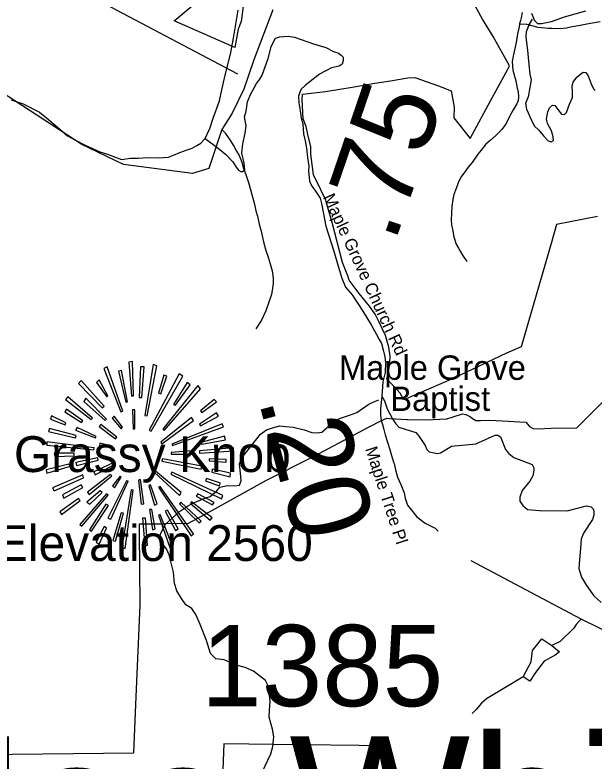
# Model space of a CAD drawing. Extents: x 1159738 to 1321356, y 736314 to 882035.
# Drawn here: x 1191346 to 1194904, y 829714 to 834300 of the extents above; entities that cross this region are included whole.
import ezdxf

# ---------------------------------------------------------------- set-up
doc = ezdxf.new("R2010")
doc.units = 0
for name, color, linetype in [('Exist Boundary Land Use Forest National US Forest Service', 7, 'Continuous'), ('Exist Cultural Church Label', 7, 'Continuous'), ('Exist Geographical Mountain Summit CELL', 7, 'Continuous'), ('Exist Geographical Mountain Summit Elevation Number Label', 7, 'Continuous'), ('Exist Geographical Mountain Summit Label', 7, 'Continuous'), ('Exist Hydrographic Misc Water Feature', 7, 'Continuous'), ('Exist Road Non-System Type 51', 7, 'Continuous'), ('Exist Road Primary NC Unpaved Attributed', 7, 'Continuous'), ('Exist Road Secondary Mileage Hundredths English Label', 7, 'Continuous'), ('Exist Road Secondary Type 41 Attributed', 7, 'Continuous'), ('Exist Road Secondary Type 51 Label', 7, 'Continuous'), ('Exist Road Secondary Type 51 Number Label', 7, 'Continuous')]:
    doc.layers.add(name, color=color, linetype=linetype)

msp = doc.modelspace()

# ---------------------------------------------------------------- linework, layer by layer
at = {"layer": 'Exist Boundary Land Use Forest National US Forest Service'}
for points in [[(1194925.3, 833060.1), (1194674.3, 833012.1), (1194641.3, 832895.1), (1194455.3, 832260.1), (1194366.4, 832220.1), (1194038.4, 832065.1), (1193736.3, 831933.1), (1193713.4, 831974.1), (1193672.4, 832021.1), (1193630.4, 832062.1), (1193643.3, 832120.1), (1193648.4, 832164.1), (1193651.3, 832202.1), (1193643.3, 832258.1), (1193623.4, 832329.1), (1193579.4, 832420.1), (1193558.3, 832460.1), (1193524.4, 832509.1), (1193460.3, 832587.1), (1193400.4, 832669.1), (1193391.3, 832697.1), (1193359.3, 832778.1), (1193295.4, 833024.1), (1193263.4, 833137.1), (1193255.4, 833161.1), (1193225.7, 833223.9), (1193181.4, 833317.1), (1193163.4, 833443.1), (1193164.3, 833491.1), (1193148.3, 833554.1), (1193135.3, 833614.1), (1193117.4, 833661.1), (1193110.4, 833777.1), (1193113.4, 833813.1), (1193253.3, 833829.1), (1193430.4, 833858.1), (1193557.3, 833881.1), (1193653.4, 833894.1), (1193760.3, 833913.1), (1193802.4, 833916.1), (1193948.4, 833864.1), (1194026.4, 833834.1), (1194045.3, 833732.1), (1194043.4, 833668.1), (1194142.3, 833541.1), (1194268.3, 833772.1), (1194361.3, 833943.1), (1194373.3, 833963.1), (1194384.4, 833987.1), (1194283.4, 834167.1), (1194218.4, 834273.1), (1194117.4, 834458.1)], [(1192747.4, 834353.1), (1192735.4, 834259.1), (1192717.3, 834212.1), (1192696.4, 834100.2), (1192325.4, 834264.1), (1192435.4, 834356.1)], [(1194798.4, 831761.1), (1194851.4, 831815.1), (1194965.4, 831930.1)], [(1191142.2, 829753.3), (1192077.4, 829765), (1192089.4, 830061.1), (1192115.4, 830673.1), (1192111.7, 831125.2), (1192111.4, 831171.1), (1192254.6, 831173), (1192271.1, 831173.2), (1192413.3, 831175.1), (1192541.4, 831246.1), (1192892.3, 831440.1), (1193181.4, 831586.1), (1193522.4, 831769.1), (1193598.3, 831806.1), (1193631.3, 831822.1), (1193647.3, 831820.1), (1193755, 831813.4), (1193759.4, 831813.1), (1193873.4, 831812.1), (1193999.4, 831818.1), (1194039.4, 831829.1), (1194096.4, 831848.1), (1194113.7, 831843.8), (1194116.4, 831843.1), (1194144.4, 831830.1), (1194157.4, 831820.1), (1194177.4, 831807.1), (1194205.4, 831807.1), (1194257.4, 831809.1), (1194303.4, 831806.1), (1194485.4, 831797.1), (1194508.4, 831770.1), (1194530.4, 831758.1), (1194562.4, 831755.1), (1194638.4, 831759.1), (1194798.4, 831761.1)], [(1193625.1, 829179.4), (1193634, 829721), (1193635.3, 829807.1), (1192936.7, 829816.1), (1192629.4, 829820), (1192590.1, 828809.1)]]:
    msp.add_lwpolyline(points, dxfattribs=at)
at = {"layer": 'Exist Geographical Mountain Summit CELL'}
for points in [[(1192046, 832165.1), (1192062.2, 831957.1), (1192075, 831958.7), (1192069.4, 832169.4)], [(1192158, 831835.1), (1192217.6, 832143.3), (1192195.6, 832150.5), (1192144.8, 831838.1)], [(1191891.7, 832127.4), (1191996.5, 831859.9), (1192008.2, 831864.1), (1191912.2, 832137.5)], [(1192027.1, 831919.5), (1192037.2, 831922.4), (1192001, 832114.1), (1191983.5, 832109.8)], [(1192110.1, 831948.7), (1192125.8, 831948.7), (1192140.4, 832137.5), (1192118.6, 832137.5)], [(1191848.2, 832040.1), (1191910.6, 831953), (1191918, 831958.7), (1191864.3, 832056.1)], [(1192171, 831747.9), (1192182.6, 831740.7), (1192377.3, 832079.2), (1192355.5, 832093.9)], [(1192228.9, 831976), (1192242.2, 831971.6), (1192280, 832079.2), (1192261.1, 832086.4)], [(1191737.8, 832034.4), (1191881.6, 831884.6), (1191894.9, 831894.7), (1191754, 832053.3)], [(1192255.2, 831753.7), (1192264, 831745), (1192486.4, 832002.2), (1192470.4, 832021.2)], [(1192405, 832040.1), (1192320.7, 831906.4), (1192332.4, 831901.9), (1192422.3, 832027.1)], [(1191656.4, 831935.4), (1191814.8, 831813.3), (1191823.6, 831822.1), (1191671, 831953)], [(1191769.7, 831923.7), (1191900.5, 831807.5), (1191909.4, 831816.2), (1191781.4, 831944.2)], [(1192486.4, 831865.7), (1192493.7, 831855.6), (1192585.2, 831920.8), (1192570.6, 831935.4)], [(1191652.1, 831859.9), (1191755.2, 831794.4), (1191764.1, 831804.8), (1191663.6, 831875.8)], [(1192067.8, 831871.6), (1192073.4, 831755.1), (1192083.8, 831756.4), (1192083.8, 831872.9)], [(1191564.9, 831816.2), (1191654.8, 831781.4), (1191659.3, 831793.1), (1191570.7, 831836.7)], [(1191942.8, 831822.1), (1191998.1, 831756.4), (1192006.6, 831765.2), (1191955.8, 831833.8)], [(1192486.4, 831774.2), (1192596.8, 831833.8), (1192585.2, 831854), (1192480.8, 831784.3)], [(1191864.3, 831769.7), (1191964.6, 831693.9), (1191973.1, 831705.6), (1191874.4, 831782.7)], [(1192242.2, 831673.8), (1192249.4, 831663.7), (1192444.1, 831807.5), (1192431.3, 831825)], [(1192310.3, 831662.2), (1192314.8, 831653.2), (1192627.4, 831768.1), (1192620.1, 831787)], [(1191553.2, 831739.1), (1191718.9, 831701.3), (1191723.4, 831714.4), (1191557.7, 831758)], [(1191718.9, 831747.9), (1191840.9, 831700), (1191845.4, 831708.5), (1191727.7, 831764.1)], [(1192493.7, 831662.2), (1192640.7, 831688.3), (1192634.7, 831710.1), (1192488, 831671)], [(1191542.8, 831654.8), (1191830.9, 831627.1), (1191832.1, 831638.8), (1191542.8, 831675)], [(1191865.6, 831650.5), (1191934, 831641.7), (1191935.6, 831650.5), (1191868.7, 831667.8)], [(1191591.2, 831585.2), (1191710.1, 831590.9), (1191710.1, 831605.3), (1191586.7, 831605.3)], [(1192306.3, 831611.4), (1192306.3, 831599.7), (1192426.8, 831599.7), (1192429.7, 831619.9)], [(1192479.2, 831607), (1192688.5, 831619.9), (1192689.8, 831638.8), (1192480.8, 831619.9)], [(1191720.5, 831549), (1191724.6, 831529.9), (1191857.1, 831563.4), (1191854.2, 831578)], [(1192247.8, 831556.2), (1192490.9, 831508.3), (1192495.2, 831525.6), (1192252.3, 831570.6)], [(1192538.8, 831559.1), (1192644.8, 831550.1), (1192644.8, 831567.5), (1192540.4, 831571.9)], [(1191537.2, 831503.8), (1191542.8, 831483.3), (1191687, 831525.6), (1191678.2, 831538.5)], [(1191830.9, 831492.1), (1191839.7, 831473.2), (1191954.5, 831534.1), (1191950.2, 831547.4)], [(1192554.9, 831490.5), (1192668, 831461.5), (1192670.9, 831483.3), (1192558.9, 831508.3)], [(1191576.3, 831393.1), (1191586.7, 831374.5), (1191768.4, 831454.3), (1191762.5, 831473.2)], [(1191791.4, 831367.1), (1191803.1, 831352.4), (1191941.2, 831466), (1191934, 831476.1)], [(1191945.7, 831404.8), (1191958.7, 831393.1), (1191999.4, 831458.6), (1191992, 831464.4)], [(1192203.2, 831487.8), (1192357.1, 831346.6), (1192367.2, 831364.1), (1192210.4, 831496.6)], [(1192303.1, 831477.7), (1192615.8, 831324.8), (1192623, 831346.6), (1192309.2, 831489.2)], [(1191918, 831207.3), (1191935.6, 831200.1), (1192041.7, 831433.8), (1192031.6, 831437)], [(1192105.6, 831441.3), (1192121.5, 831293.1), (1192139.1, 831294.2), (1192118.6, 831444.2)], [(1192517, 831437), (1192601.2, 831404.8), (1192608.5, 831422.4), (1192522.7, 831449.8)], [(1191646.3, 831329.3), (1191762.5, 831396.1), (1191754, 831410.7), (1191637.5, 831349.5)], [(1191806.3, 831293.1), (1191883.2, 831365.5), (1191869.9, 831374.5), (1191788.6, 831305.9)], [(1192003.7, 831025.6), (1192022.6, 831021.1), (1192073.4, 831378.5), (1192060.6, 831381.7)], [(1192169.7, 831406.4), (1192204.4, 831287), (1192220.5, 831294.2), (1192178.2, 831410.7)], [(1192227.7, 831397.4), (1192429.7, 831098.2), (1192444.1, 831109.7), (1192237.8, 831401.9)], [(1191621.5, 831246.3), (1191633, 831230.3), (1191746.6, 831314.8), (1191736.2, 831327.7)], [(1191745.1, 831167.9), (1191756.7, 831157.8), (1191919.6, 831348.2), (1191907.9, 831356.7)], [(1192460.3, 831341), (1192560.6, 831288.6), (1192570.6, 831303.2), (1192469.1, 831356.7)], [(1191905, 831293.1), (1191804.7, 831136), (1191817.6, 831125.9), (1191921, 831284.2)], [(1192357.1, 831294.2), (1192477.6, 831177.9), (1192490.9, 831188.4), (1192365.9, 831304.3)], [(1192423.9, 831297.1), (1192546, 831194), (1192558.9, 831208.5), (1192431.3, 831307.5)], [(1191964.6, 831066.3), (1192012.5, 831237.5), (1191998.1, 831239.1), (1191947, 831070.3)], [(1192208.8, 831140.3), (1192187, 831259.6), (1192173.8, 831259.6), (1192191.5, 831136)], [(1192269.6, 831249.2), (1192333.7, 831131.5), (1192349.9, 831140.3), (1192284.5, 831255.2)], [(1192130.3, 831207.3), (1192144.8, 831037.3), (1192160.9, 831041.3), (1192147.6, 831207.3)], [(1192227.7, 831226.2), (1192297.5, 831026.9), (1192314.8, 831034.1), (1192239.4, 831229)], [(1191845.4, 831058.9), (1191864.3, 831047.4), (1191907.9, 831146.1), (1191894.9, 831154.9)]]:
    msp.add_lwpolyline(points, close=True, dxfattribs=at)
at = {"layer": 'Exist Hydrographic Misc Water Feature'}
for points in [[(1192930.4, 834330.4), (1192813.3, 834024.1), (1192752.3, 833844.3), (1192680.7, 833696.5), (1192617.3, 833595.2), (1192537.3, 833356.7), (1192436.3, 833325.9), (1192012.4, 833380.4), (1191757.4, 833503.7), (1191208.4, 833859.3)], [(1194462, 834313.8), (1194457.1, 834281.9), (1194452.8, 834266), (1194446.1, 834244.1)], [(1194446.1, 834244.1), (1194490.1, 834243), (1194513.9, 834236.4), (1194529.9, 834231.9), (1194557.6, 834225.1), (1194581.7, 834222.5), (1194603.5, 834219.9), (1194623.5, 834219.3), (1194645.5, 834218.7), (1194695.5, 834215.4), (1194735.7, 834220.3), (1194759.7, 834225.6), (1194818.1, 834236.1), (1194850.4, 834243.2), (1194882.5, 834248.4), (1194940.9, 834258.8)], [(1194446.1, 834244.1), (1194443.7, 834226.2), (1194434.5, 834184.4), (1194425, 834130.7), (1194418, 834092.8), (1194406.8, 834047.1), (1194401.8, 834013.2), (1194404.4, 833961.1), (1194422.6, 833894.5), (1194431.4, 833850.3), (1194436.9, 833830.1), (1194440, 833796), (1194437.4, 833774.1), (1194428.9, 833754.3), (1194407.8, 833716.9), (1194384.6, 833675.4), (1194363.5, 833632), (1194336.5, 833594.6), (1194301.5, 833559.6), (1194266.6, 833528.5), (1194239.9, 833505.2), (1194211, 833468), (1194190.2, 833444.5), (1194154.8, 833393.4), (1194130.1, 833364.1), (1194105.1, 833328.7), (1194086.4, 833303.3), (1194069.3, 833267.6), (1194056.5, 833232), (1194043.5, 833196.3), (1194036.6, 833164.5), (1194029.5, 833122.6), (1194028.3, 833080.6), (1194027.2, 833040.6), (1194028.3, 833006.6), (1194033.7, 832982.5), (1194042.5, 832936.2), (1194057.2, 832891.8), (1194070.5, 832865.4), (1194081.9, 832847), (1194095.4, 832822.6), (1194122.3, 832783.9)], [(1192617.3, 833595.2), (1192634.8, 833576.7), (1192638.7, 833572.6), (1192665.6, 833531.8), (1192690.6, 833493.1), (1192707.7, 833462.6), (1192723.1, 833436.2), (1192740, 833395.7), (1192750.9, 833355.4), (1192763.9, 833319), (1192780.6, 833270.5), (1192795.2, 833218.1), (1192808, 833173.7), (1192817, 833137.4), (1192825.8, 833095.2), (1192837, 833062.9), (1192847.7, 833014.6), (1192858.6, 832970.2), (1192872.9, 832905.8), (1192887.3, 832851.4), (1192902.2, 832810.9), (1192915.2, 832770.5), (1192926, 832726.3), (1192932.8, 832682), (1192932, 832650), (1192929.1, 832620), (1192922.1, 832582.3), (1192908.9, 832540.6), (1192887.3, 832481.1), (1192861.8, 832423.7), (1192826.3, 832370.7)], [(1195355.1, 830290.1), (1195151.4, 830425.7), (1194825.5, 830585.4), (1194148.4, 830944.7)], [(1194825.5, 830585.4), (1194811, 830571.7), (1194794.5, 830554.1), (1194779.9, 830530.6), (1194695.3, 830449), (1194644.9, 830423.2)], [(1194582.8, 830464.6), (1194644.9, 830423.2), (1194692.4, 830385.9), (1194665.5, 830365.2), (1194597.3, 830328), (1194543.5, 830257.6), (1194510.4, 830205.9), (1194469.1, 830230.7), (1194518.7, 830323.8), (1194524.9, 830394.2), (1194582.8, 830464.6)], [(1194469.1, 830230.7), (1194243.8, 830096.8), (1194213.1, 830069.6), (1194180, 830030.4), (1194155.3, 830005.9)]]:
    msp.add_lwpolyline(points, dxfattribs=at)
at = {"layer": 'Exist Road Non-System Type 51'}
for points in [[(1194523.4, 834274.5), (1194505.9, 834243.8), (1194486.8, 834195.4), (1194483.9, 834163.2), (1194495.6, 834082.7), (1194501.5, 834015.3), (1194510.3, 833936.2), (1194517.6, 833901.1), (1194510.3, 833852.7), (1194500, 833795.6), (1194482.5, 833754.6), (1194488.3, 833719.5), (1194517.6, 833656.5), (1194535.1, 833618.7), (1194564.4, 833590.9), (1194593.7, 833555.7), (1194622.9, 833526.5), (1194640.5, 833519.1), (1194655.1, 833527.9), (1194653.7, 833549.9), (1194641.9, 833586.5), (1194617.1, 833631.9), (1194612.7, 833661.2), (1194620, 833703.7), (1194630.2, 833728.6), (1194649.3, 833744.7), (1194662.4, 833743.2), (1194681.5, 833718.3), (1194704.9, 833690.5), (1194715.1, 833687.6), (1194725.4, 833689), (1194735.6, 833700.7), (1194753.2, 833752), (1194770.7, 833791.5), (1194770.7, 833828.1), (1194769.3, 833863.3), (1194776.6, 833886.7), (1194798.5, 833917.5), (1194823.4, 833938), (1194836.6, 833948.2), (1194854.2, 833946.8), (1194867.3, 833924.8), (1194886.4, 833876.5), (1194901, 833845.7), (1194911.2, 833835.5)], [(1192864.4, 829645.2), (1192917.7, 829757.5), (1192930.3, 829803.2), (1192936.7, 829862.8), (1192929.1, 829909.8), (1192908.8, 829983.9), (1192910.1, 830025.8), (1192913.9, 830079.1), (1192908.8, 830140), (1192906.3, 830167.9), (1192884.7, 830208.5), (1192812.5, 830266.9), (1192760.5, 830288.5), (1192704.7, 830303.7), (1192632.4, 830336.7), (1192580.4, 830343), (1192547.4, 830374.8), (1192523.3, 830454.7), (1192484.7, 830554.2), (1192458.1, 830615.1), (1192432.7, 830651.9), (1192397.2, 830674.8), (1192369.3, 830714.1), (1192340.1, 830759.8), (1192326.2, 830805.5), (1192321.1, 830874), (1192293.3, 830981.1), (1192278, 831019.2), (1192243.8, 831061), (1192236.2, 831085.1), (1192242.5, 831115.6), (1192271.7, 831170.2), (1192357.9, 831248.8), (1192405.7, 831281.1), (1192440, 831298.8), (1192512.3, 831330.6), (1192545.2, 831340.7), (1192585.8, 831375), (1192604.8, 831397.8), (1192653, 831408), (1192696.1, 831405.4), (1192726.6, 831410.5), (1192735.5, 831435.9), (1192732.9, 831482.9), (1192726.6, 831541.2), (1192739.3, 831576.8), (1192855.9, 831722.7), (1192892.7, 831750.6), (1192921.9, 831760.8), (1192972.6, 831773.5), (1193008.1, 831770.9), (1193056.3, 831765.8), (1193122.2, 831750.6), (1193170.4, 831734.1), (1193202.1, 831730.3), (1193231.3, 831735.4), (1193264.3, 831763.3), (1193304.1, 831798.3), (1193340.9, 831818.6), (1193401.8, 831840.1), (1193446.2, 831856.6), (1193488, 831885.8), (1193521, 831907.4), (1193551.4, 831921.4), (1193581.9, 831934.1)]]:
    msp.add_lwpolyline(points, dxfattribs=at)
at = {"layer": 'Exist Road Primary NC Unpaved Attributed'}
for points in [[(1192514.4, 833540.4), (1192527.4, 833566.3), (1192544.6, 833602.5), (1192563.5, 833665.4), (1192602.6, 833772.1), (1192617.2, 833839.9), (1192633.8, 833911), (1192671.9, 834067.9), (1192689.3, 834156), (1192718, 834328.7)], [(1191323.3, 833778.3), (1191373.3, 833761.1), (1191396.6, 833752.5), (1191496.6, 833702.5), (1191539.6, 833666.3), (1191621.1, 833596.9), (1191670.2, 833556.4), (1191713.3, 833532.2), (1191777.1, 833499.5), (1191867.2, 833457.7), (1191915, 833443.2), (1192001.6, 833411.1), (1192055.8, 833418.8), (1192103.7, 833419.9), (1192162, 833424), (1192229.1, 833422.3), (1192290.5, 833426.5), (1192320.7, 833436.9), (1192359.2, 833453.6), (1192405, 833471.3), (1192434.1, 833481.7), (1192463.1, 833497.6), (1192489.1, 833511.1), (1192514.4, 833540.4)]]:
    msp.add_lwpolyline(points, dxfattribs=at)
at = {"layer": 'Exist Road Secondary Type 41 Attributed'}
for points in [[(1194520.7, 834310.9), (1194531.1, 834279.7), (1194537.3, 834265.1), (1194556, 834246.4), (1194581, 834246.4), (1194643.4, 834258.9), (1194722.4, 834288), (1194853.3, 834325.4)], [(1192514.4, 833540.4), (1192594.4, 833481.7), (1192639.1, 833444.2), (1192684.3, 833396.3), (1192698.9, 833373.8), (1192705.3, 833363.9), (1192719.3, 833344.6), (1192733.7, 833337.4), (1192744.6, 833337.4), (1192757.8, 833347), (1192755.4, 833387.9), (1192741.1, 833450.8), (1192746.3, 833507.7), (1192760.9, 833574), (1192767, 833618.9), (1192757.5, 833673.2), (1192766.2, 833708.7), (1192775.8, 833766.4), (1192793.8, 833810.9), (1192830.4, 833878.4), (1192838.2, 833889), (1192851.4, 833905.8), (1192865.8, 833928.6), (1192901.6, 834032.9), (1192921.4, 834104.4), (1192935.8, 834138), (1192946.6, 834156), (1192970.6, 834165.7), (1193024.7, 834169.3), (1193063.1, 834163.3), (1193181.4, 834123), (1193255.8, 834100.2), (1193302.7, 834074.9), (1193333.9, 834064.1), (1193350.7, 834053.3), (1193362.9, 834039.4), (1193362.3, 834019.8), (1193356.7, 833998), (1193338.7, 833984.8), (1193290.7, 833975.2), (1193217.4, 833935.5), (1193149.9, 833881.8), (1193129, 833865.9), (1193104.5, 833843), (1193097.1, 833825.2), (1193088.8, 833800.9), (1193090.1, 833760.1), (1193097.8, 833709.8), (1193105.2, 833666.8), (1193114.4, 833630.6), (1193119, 833568.8), (1193128.8, 833526.8), (1193136.9, 833480.1), (1193143.6, 833423), (1193151.5, 833369.8), (1193150.5, 833341.1), (1193155.6, 833278.8), (1193171.2, 833246.3), (1193188, 833222.3), (1193221.6, 833174.2), (1193230.6, 833140), (1193242.6, 833077.5), (1193257, 833001.8), (1193305.1, 832848), (1193332.1, 832756), (1193353.7, 832682.7), (1193377.7, 832626.2), (1193418.6, 832579.4), (1193482.8, 832479), (1193535.6, 832394.9), (1193564.5, 832339.6), (1193584.3, 832305.4), (1193597.7, 832280.4), (1193608.3, 832241.7), (1193619.1, 832198.4), (1193622.7, 832163.6), (1193620.3, 832102.3), (1193607.1, 832044.6), (1193600.2, 831955.8)], [(1193600.2, 831955.8), (1193595.9, 831920.5), (1193592.2, 831876.3), (1193591.7, 831841.1), (1193594.3, 831821.2), (1193598.9, 831800.7), (1193603.4, 831782.4), (1193612.3, 831751.2), (1193620.5, 831718.3), (1193635.2, 831673.5), (1193648.9, 831629.8), (1193659.8, 831592.6), (1193672.4, 831550.5), (1193675.4, 831543.1), (1193684.5, 831504.3), (1193696.7, 831459.2), (1193717.5, 831413.5), (1193738.3, 831363.5), (1193743.8, 831330.7), (1193758.7, 831287.1), (1193815.2, 831215.8), (1193867.2, 831176.3), (1193927.5, 831145.1), (1193946.3, 831126.4)], [(1193600.2, 831955.8), (1193616.3, 831927.5), (1193632.3, 831879.6), (1193665.5, 831817), (1193686.3, 831785.8), (1193705, 831767.1), (1193809.7, 831732.5), (1193830.4, 831709.1), (1193867.3, 831653.3), (1193877.6, 831629.8), (1193891.3, 831614.4), (1193942.1, 831604.8), (1193960.8, 831609), (1194027.4, 831648.5), (1194177.2, 831663.1), (1194296.5, 831717.7), (1194313.6, 831716.6), (1194329.1, 831707.3), (1194360.2, 831629.8), (1194381, 831604.8), (1194412.2, 831579.9), (1194523.2, 831536.7), (1194534.9, 831515.4), (1194534.9, 831500.8), (1194528.7, 831467.5), (1194510, 831434.3), (1194462.1, 831376), (1194447.6, 831336.5), (1194447.6, 831311.5), (1194466.3, 831284.5), (1194495.4, 831259.5), (1194568.2, 831253.3), (1194738.8, 831251.2), (1194857.4, 831282.4), (1194886.5, 831276.2), (1194899, 831263.7), (1194903.1, 831249.1), (1194903.1, 831226.2), (1194894.8, 831199.2), (1194838.6, 831113.9), (1194824.1, 831078.6), (1194819.9, 831022.4), (1194813.7, 830951.7), (1194809.5, 830897.6), (1194826.2, 830843.5), (1194857.4, 830793.6), (1194903.1, 830729.1), (1194946.8, 830687.5)]]:
    msp.add_lwpolyline(points, dxfattribs=at)
at = {"layer": 'Exist Road Secondary Type 51 Number Label'}
msp.add_line((1192715.1, 833936.4), (1191280.9, 834697.4), dxfattribs=at)

# ---------------------------------------------------------------- texts
at = {"layer": 'Exist Cultural Church Label'}
for s, p in [('Maple Grove', (1193337.1, 832056.9)), ('Baptist', (1193652.2, 831865.8))]:
    msp.add_text(s, height=150, dxfattribs=at).set_placement(p)
at = {"layer": 'Exist Geographical Mountain Summit Elevation Number Label'}
msp.add_text('Elevation 2560', height=220, dxfattribs=at).set_placement((1191229.5, 830943.7))
at = {"layer": 'Exist Geographical Mountain Summit Label'}
for s, height, p in [('Grassy Knob', 220, (1191340.3, 831490.3)), ('Joe White', 880, (1190807.8, 828986.6))]:
    msp.add_text(s, height=height, dxfattribs=at).set_placement(p)
at = {"layer": 'Exist Road Secondary Mileage Hundredths English Label'}
for s, rotation, p in [('.75', 71.142, (1193678.4, 832891.6)), ('.20', 285.0591, (1192840.2, 831933.9))]:
    msp.add_text(s, height=500, rotation=rotation, dxfattribs=at).set_placement(p)
at = {"layer": 'Exist Road Secondary Type 51 Label'}
for s, rotation, p in [('Maple Grove Church Rd', 294.7678, (1193237.2, 833180.9)), ('Maple Tree Pl', 288.0822, (1193496.9, 831633.2))]:
    msp.add_text(s, height=75, rotation=rotation, dxfattribs=at).set_placement(p)
at = {"layer": 'Exist Road Secondary Type 51 Number Label'}
msp.add_text('1385', height=500, dxfattribs=at).set_placement((1192490.2, 830051))

doc.saveas('drawing.dxf')
